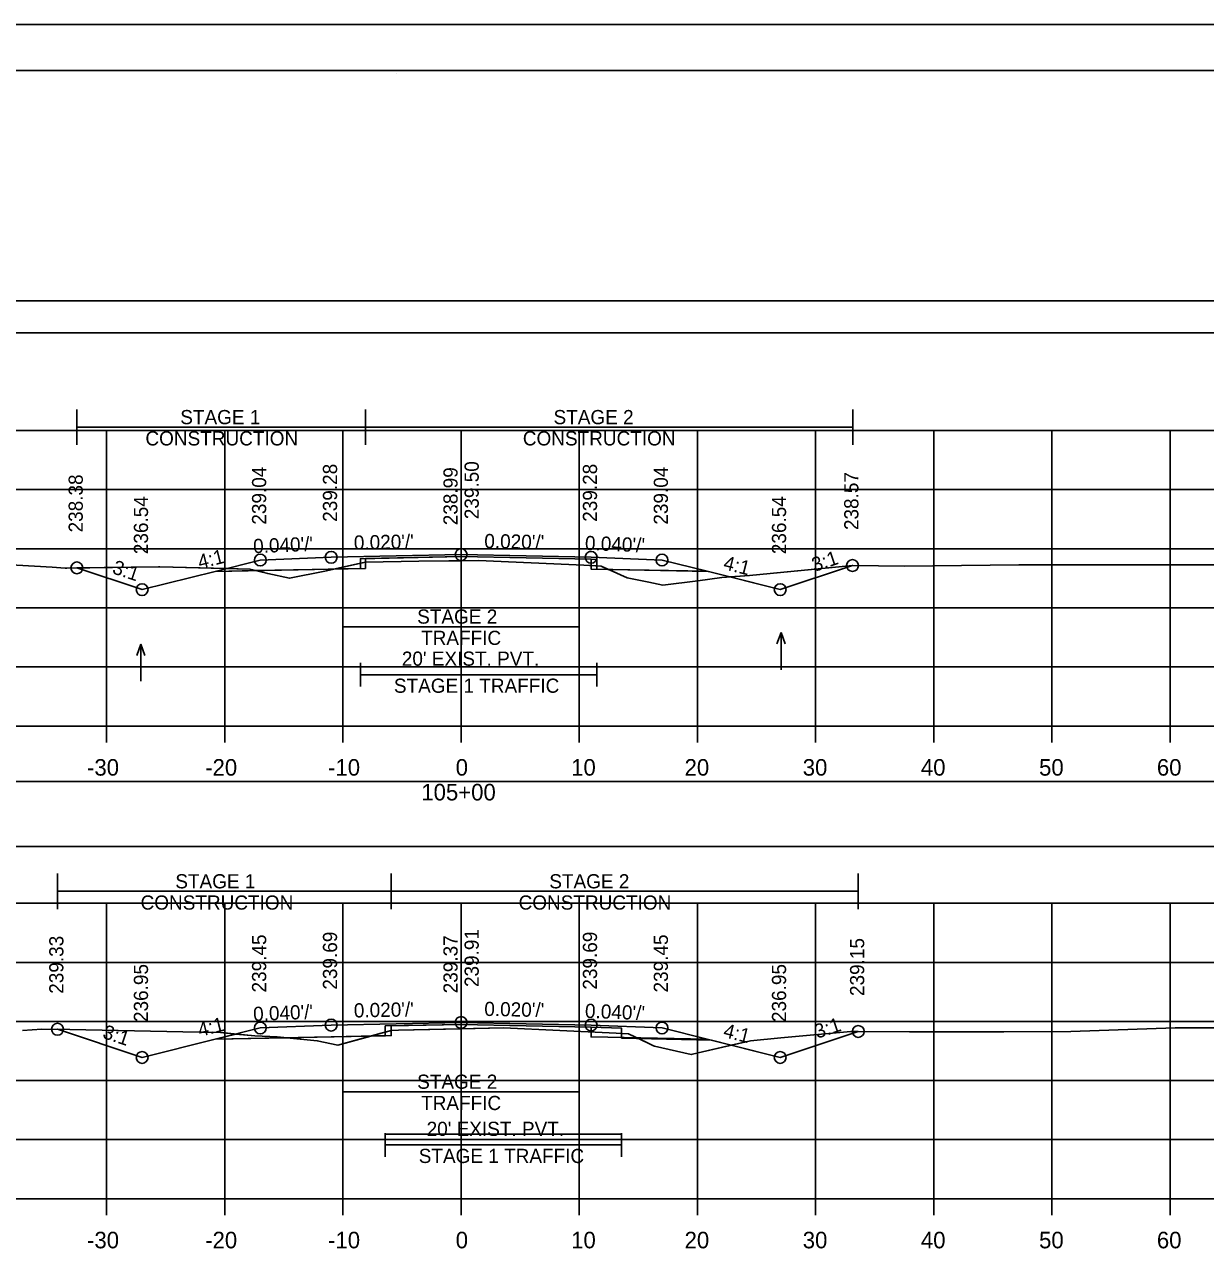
# Model space of a CAD drawing. Extents: x 1369627 to 1374022, y 380035 to 398173.
# Drawn here: x 1370142.3 to 1370242.2, y 380357.7 to 380461.5 of the extents above; entities that cross this region are included whole.
import ezdxf

# ---------------------------------------------------------------- set-up
doc = ezdxf.new("R2010")
doc.units = 0
for name, color, linetype in [('Default', 7, 'Continuous'), ('R_Alt Surface', 7, 'Continuous'), ('R_Axis', 7, 'Continuous'), ('R_Axis Annot', 7, 'Continuous'), ('R_Border', 7, 'Continuous'), ('R_Exist Surface', 7, 'Continuous'), ('R_Fin Surface', 7, 'Continuous'), ('R_Grid', 7, 'Continuous'), ('R_MOT', 7, 'Continuous'), ('R_No Plot', 7, 'Continuous'), ('R_Water Annot', 7, 'Continuous'), ('R_Xsect Elev', 7, 'Continuous'), ('R_Xsect Slope', 7, 'Continuous'), ('T_Vehicle Path Rt', 7, 'Continuous')]:
    doc.layers.add(name, color=color, linetype=linetype)

msp = doc.modelspace()

# ---------------------------------------------------------------- linework, layer by layer
at = {"layer": 'Default'}
for points in [[(1370029.24, 380435.47), (1370329.24, 380435.47), (1370329.24, 380438.18), (1370029.24, 380438.18)], [(1370029.24, 380391.98), (1370329.24, 380391.98), (1370329.24, 380397.5), (1370029.24, 380397.5)]]:
    msp.add_lwpolyline(points, close=True, dxfattribs=at)
at = {"layer": 'R_Alt Surface'}
for points in [[(1370158.41, 380415.27), (1370170.72, 380415.52), (1370170.72, 380416.35), (1370179.24, 380416.52), (1370190.24, 380416.3), (1370190.72, 380416.28), (1370190.72, 380415.45), (1370200.14, 380415.26)], [(1370158.41, 380375.68), (1370172.82, 380375.97), (1370172.82, 380376.81), (1370179.24, 380376.93), (1370190.24, 380376.71), (1370192.82, 380376.61), (1370192.82, 380375.78), (1370200.42, 380375.6)]]:
    msp.add_lwpolyline(points, dxfattribs=at)
at = {"layer": 'R_Axis'}
for p, q in [((1370029.24, 380402.19), (1370329.24, 380402.19)), ((1370149.24, 380400.79), (1370149.24, 380402.19)), ((1370159.24, 380400.79), (1370159.24, 380402.19)), ((1370169.24, 380400.79), (1370169.24, 380402.19)), ((1370179.24, 380400.79), (1370179.24, 380402.19)), ((1370189.24, 380400.79), (1370189.24, 380402.19)), ((1370199.24, 380400.79), (1370199.24, 380402.19)), ((1370209.24, 380400.79), (1370209.24, 380402.19)), ((1370219.24, 380400.79), (1370219.24, 380402.19)), ((1370229.24, 380400.79), (1370229.24, 380402.19)), ((1370239.24, 380400.79), (1370239.24, 380402.19)), ((1370029.24, 380362.19), (1370329.24, 380362.19)), ((1370149.24, 380360.79), (1370149.24, 380362.19)), ((1370159.24, 380360.79), (1370159.24, 380362.19)), ((1370169.24, 380360.79), (1370169.24, 380362.19)), ((1370179.24, 380360.79), (1370179.24, 380362.19)), ((1370189.24, 380360.79), (1370189.24, 380362.19)), ((1370199.24, 380360.79), (1370199.24, 380362.19)), ((1370209.24, 380360.79), (1370209.24, 380362.19)), ((1370219.24, 380360.79), (1370219.24, 380362.19)), ((1370229.24, 380360.79), (1370229.24, 380362.19)), ((1370239.24, 380360.79), (1370239.24, 380362.19))]:
    msp.add_line(p, q, dxfattribs=at)
at = {"layer": 'R_Border'}
for p, q in [((1370021.24, 380457.65), (1370337.42, 380457.65)), ((1370173.76, 380457.39), (1370173.76, 380457.39)), ((1370173.76, 380457.39), (1370173.76, 380457.39))]:
    msp.add_line(p, q, dxfattribs=at)
at = {"layer": 'R_Exist Surface'}
for points in [[(1370133.62, 380416.26), (1370144.62, 380415.62), (1370145.73, 380415.56), (1370145.87, 380415.56), (1370153.63, 380415.67), (1370153.73, 380415.67), (1370161.36, 380415.47), (1370162.87, 380415.09), (1370164.7, 380414.7), (1370167.69, 380415.28), (1370171.14, 380416.05), (1370175.66, 380416.13), (1370180.72, 380416.2), (1370189.62, 380415.79), (1370191.08, 380415.72), (1370191.84, 380415.38), (1370193.3, 380414.73), (1370195.13, 380414.36), (1370196.32, 380414.1), (1370199.28, 380414.47), (1370201.31, 380414.75), (1370203.63, 380414.92), (1370212.4, 380415.77), (1370216.73, 380415.71), (1370226.43, 380415.83), (1370227.75, 380415.84), (1370232.84, 380415.82), (1370242.06, 380415.82), (1370246.37, 380415.84)], [(1370142.11, 380376.41), (1370143.75, 380376.53), (1370146.13, 380376.52), (1370155.68, 380376.31), (1370158.86, 380376.24), (1370161.78, 380375.98), (1370163.67, 380375.89), (1370167.06, 380375.55), (1370168.81, 380375.17), (1370172.47, 380376.19), (1370173.33, 380376.43), (1370173.93, 380376.45), (1370182.82, 380376.65), (1370192.37, 380376.2), (1370193.39, 380376.15), (1370195.08, 380375.34), (1370195.52, 380375.12), (1370195.6, 380375.1), (1370198.71, 380374.38), (1370199.29, 380374.52), (1370203.74, 380375.56), (1370206.3, 380375.8), (1370212.21, 380376.35), (1370217.18, 380376.31), (1370225.16, 380376.3), (1370230.84, 380376.33), (1370239.67, 380376.66), (1370244.8, 380376.65)]]:
    msp.add_lwpolyline(points, dxfattribs=at)
at = {"layer": 'R_Fin Surface'}
for points in [[(1370146.72, 380415.57), (1370152.24, 380413.73), (1370158.41, 380415.27), (1370162.24, 380416.23), (1370168.24, 380416.47), (1370179.24, 380416.69), (1370190.24, 380416.47), (1370196.24, 380416.23), (1370200.05, 380415.28), (1370206.24, 380413.73), (1370212.36, 380415.77)], [(1370145.08, 380376.53), (1370152.24, 380374.14), (1370158.41, 380375.68), (1370162.24, 380376.64), (1370168.24, 380376.88), (1370179.24, 380377.1), (1370190.24, 380376.88), (1370196.24, 380376.64), (1370200.05, 380375.69), (1370206.24, 380374.14), (1370212.85, 380376.34)]]:
    msp.add_lwpolyline(points, dxfattribs=at)
at = {"layer": 'R_Grid'}
for p, q in [((1370029.24, 380427.19), (1370329.24, 380427.19)), ((1370149.24, 380402.19), (1370149.24, 380427.19)), ((1370159.24, 380402.19), (1370159.24, 380427.19)), ((1370169.24, 380402.19), (1370169.24, 380427.19)), ((1370179.24, 380402.19), (1370179.24, 380427.19)), ((1370189.24, 380402.19), (1370189.24, 380427.19)), ((1370199.24, 380402.19), (1370199.24, 380427.19)), ((1370209.24, 380402.19), (1370209.24, 380427.19)), ((1370219.24, 380402.19), (1370219.24, 380427.19)), ((1370229.24, 380402.19), (1370229.24, 380427.19)), ((1370239.24, 380402.19), (1370239.24, 380427.19)), ((1370029.24, 380422.19), (1370329.24, 380422.19)), ((1370029.24, 380417.19), (1370329.24, 380417.19)), ((1370029.24, 380412.19), (1370329.24, 380412.19)), ((1370029.24, 380407.19), (1370329.24, 380407.19)), ((1370029.24, 380402.19), (1370329.24, 380402.19)), ((1370029.24, 380387.19), (1370329.24, 380387.19)), ((1370149.24, 380362.19), (1370149.24, 380387.19)), ((1370159.24, 380362.19), (1370159.24, 380387.19)), ((1370169.24, 380362.19), (1370169.24, 380387.19)), ((1370179.24, 380362.19), (1370179.24, 380387.19)), ((1370189.24, 380362.19), (1370189.24, 380387.19)), ((1370199.24, 380362.19), (1370199.24, 380387.19)), ((1370209.24, 380362.19), (1370209.24, 380387.19)), ((1370219.24, 380362.19), (1370219.24, 380387.19)), ((1370229.24, 380362.19), (1370229.24, 380387.19)), ((1370239.24, 380362.19), (1370239.24, 380387.19)), ((1370029.24, 380382.19), (1370329.24, 380382.19)), ((1370029.24, 380377.19), (1370329.24, 380377.19)), ((1370029.24, 380372.19), (1370329.24, 380372.19)), ((1370029.24, 380367.19), (1370329.24, 380367.19)), ((1370029.24, 380362.19), (1370329.24, 380362.19))]:
    msp.add_line(p, q, dxfattribs=at)
at = {"layer": 'R_MOT'}
for p, q in [((1370146.72, 380425.98), (1370146.72, 380428.98)), ((1370171.14, 380425.98), (1370171.14, 380428.98)), ((1370212.4, 380425.98), (1370212.4, 380428.98)), ((1370146.72, 380427.48), (1370212.4, 380427.48)), ((1370169.24, 380411.58), (1370169.24, 380409.58)), ((1370189.24, 380411.58), (1370189.24, 380409.58)), ((1370169.24, 380410.58), (1370189.24, 380410.58)), ((1370170.72, 380407.53), (1370170.72, 380405.53)), ((1370190.72, 380407.53), (1370190.72, 380405.53)), ((1370170.72, 380406.53), (1370190.72, 380406.53)), ((1370145.08, 380386.7), (1370145.08, 380389.7)), ((1370173.33, 380386.7), (1370173.33, 380389.7)), ((1370212.85, 380386.7), (1370212.85, 380389.7)), ((1370145.08, 380388.2), (1370212.85, 380388.2)), ((1370169.24, 380372.23), (1370169.24, 380370.23)), ((1370189.24, 380372.23), (1370189.24, 380370.23)), ((1370169.24, 380371.23), (1370189.24, 380371.23)), ((1370172.82, 380367.74), (1370172.82, 380365.74)), ((1370192.82, 380367.74), (1370192.82, 380365.74)), ((1370172.82, 380366.74), (1370192.82, 380366.74))]:
    msp.add_line(p, q, dxfattribs=at)
at = {"layer": 'R_No Plot'}
msp.add_line((1370008.84, 380461.55), (1370342.17, 380461.55), dxfattribs=at)
for points in [[(1370008.83, 380461.55), (1370342.17, 380461.55), (1370342.17, 380248.21), (1370008.83, 380248.21)], [(1370255.16, 380457.65), (1370274.78, 380457.65), (1370274.78, 380447.77), (1370290.89, 380447.77), (1370314.09, 380447.77), (1370314.09, 380415.1), (1370337.3, 380415.1), (1370337.42, 380252.19), (1370021.24, 380252.19), (1370021.24, 380457.65)]]:
    msp.add_lwpolyline(points, close=True, dxfattribs=at)
for points in [[(1370158.41, 380415.27), (1370168.24, 380415.47), (1370171.14, 380415.53), (1370171.14, 380416.36), (1370179.24, 380416.52), (1370190.24, 380416.3), (1370190.24, 380415.47), (1370190.24, 380415.47), (1370200.05, 380415.28)], [(1370170.72, 380407.2), (1370190.72, 380407.2)], [(1370158.41, 380375.68), (1370168.24, 380375.88), (1370173.33, 380375.99), (1370173.33, 380376.82), (1370179.24, 380376.93), (1370190.24, 380376.71), (1370190.24, 380375.88), (1370190.24, 380375.88), (1370200.05, 380375.69)], [(1370172.82, 380367.65), (1370192.82, 380367.65)]]:
    msp.add_lwpolyline(points, dxfattribs=at)
for centre in [(1370168.24, 380416.47), (1370179.24, 380416.69), (1370190.24, 380416.47), (1370146.72, 380415.57), (1370162.24, 380416.23), (1370196.24, 380416.23), (1370212.36, 380415.77), (1370152.24, 380413.73), (1370206.24, 380413.73), (1370168.24, 380376.88), (1370179.24, 380377.1), (1370190.24, 380376.88), (1370145.08, 380376.53), (1370162.24, 380376.64), (1370196.24, 380376.64), (1370212.85, 380376.34), (1370152.24, 380374.14), (1370206.24, 380374.14)]:
    msp.add_circle(centre, 0.5, dxfattribs=at)
at = {"layer": 'R_Water Annot'}
for p, q in [((1370206.32, 380410.09), (1370205.97, 380409.13)), ((1370206.32, 380406.94), (1370206.32, 380410.09)), ((1370206.32, 380410.09), (1370206.67, 380409.13)), ((1370152.13, 380409.11), (1370151.78, 380408.15)), ((1370152.13, 380405.97), (1370152.13, 380409.11)), ((1370152.13, 380409.11), (1370152.48, 380408.15))]:
    msp.add_line(p, q, dxfattribs=at)
at = {"layer": 'R_Xsect Elev'}
for p, q in [((1370179.24, 380416.18), (1370179.24, 380426.18)), ((1370179.24, 380376.57), (1370179.24, 380386.57))]:
    msp.add_line(p, q, dxfattribs=at)
at = {"layer": 'T_Vehicle Path Rt'}
for p, q in [((1370170.72, 380415.96), (1370168.59, 380415.48)), ((1370170.72, 380415.96), (1370171.14, 380416.05)), ((1370170.72, 380415.52), (1370170.72, 380415.96)), ((1370179.24, 380416.18), (1370179.24, 380416.52)), ((1370179.24, 380416.52), (1370179.24, 380416.18)), ((1370190.72, 380415.73), (1370190.72, 380416.28)), ((1370190.72, 380415.73), (1370190.72, 380415.45)), ((1370206.24, 380413.73), (1370212.36, 380415.77)), ((1370159.4, 380415.52), (1370158.41, 380415.27)), ((1370158.41, 380415.27), (1370159.4, 380415.52)), ((1370158.41, 380415.27), (1370161.87, 380415.34)), ((1370168.24, 380415.47), (1370161.87, 380415.34)), ((1370168.59, 380415.48), (1370168.24, 380415.47)), ((1370168.59, 380415.48), (1370170.72, 380415.52)), ((1370190.72, 380415.45), (1370191.72, 380415.43)), ((1370200.05, 380415.28), (1370191.69, 380415.44)), ((1370191.72, 380415.43), (1370191.69, 380415.44)), ((1370201.97, 380414.8), (1370200.05, 380415.28)), ((1370201.97, 380414.8), (1370206.24, 380413.73)), ((1370172.82, 380376.29), (1370173.33, 380376.43)), ((1370172.82, 380375.97), (1370172.82, 380376.29)), ((1370179.24, 380376.57), (1370179.24, 380376.93)), ((1370179.24, 380376.93), (1370179.24, 380376.57)), ((1370192.82, 380376.18), (1370192.82, 380376.61)), ((1370206.24, 380374.14), (1370212.85, 380376.34)), ((1370160.17, 380376.12), (1370158.41, 380375.68)), ((1370158.41, 380375.68), (1370164.5, 380375.81)), ((1370160.17, 380376.12), (1370158.86, 380376.24)), ((1370168.24, 380375.88), (1370164.5, 380375.81)), ((1370171.6, 380375.95), (1370168.24, 380375.88)), ((1370171.6, 380375.95), (1370172.82, 380375.97)), ((1370192.82, 380376.18), (1370192.82, 380375.78)), ((1370192.82, 380375.78), (1370194.24, 380375.74)), ((1370200.42, 380375.6), (1370194.24, 380375.74)), ((1370202.09, 380375.18), (1370206.24, 380374.14))]:
    msp.add_line(p, q, dxfattribs=at)
for points in [[(1370179.24, 380416.52), (1370170.72, 380416.35), (1370170.72, 380415.96)], [(1370171.14, 380416.05), (1370175.66, 380416.13), (1370179.24, 380416.18)], [(1370190.72, 380416.28), (1370190.24, 380416.3), (1370179.24, 380416.52)], [(1370179.24, 380416.18), (1370180.72, 380416.2), (1370189.62, 380415.79), (1370190.72, 380415.73)], [(1370191.69, 380415.44), (1370191.08, 380415.72), (1370190.72, 380415.73)], [(1370212.36, 380415.77), (1370203.63, 380414.92), (1370201.97, 380414.8)], [(1370159.4, 380415.52), (1370153.73, 380415.67), (1370153.63, 380415.67), (1370146.72, 380415.57)], [(1370146.72, 380415.57), (1370152.24, 380413.73), (1370158.41, 380415.27)], [(1370161.87, 380415.34), (1370161.36, 380415.47), (1370159.4, 380415.52)], [(1370161.87, 380415.34), (1370162.87, 380415.09), (1370164.7, 380414.7), (1370167.69, 380415.28), (1370168.59, 380415.48)], [(1370191.69, 380415.44), (1370191.84, 380415.38), (1370193.3, 380414.73), (1370195.13, 380414.36), (1370196.32, 380414.1), (1370199.28, 380414.47), (1370201.31, 380414.75), (1370201.97, 380414.8)], [(1370158.86, 380376.24), (1370155.68, 380376.31), (1370146.13, 380376.52), (1370145.08, 380376.53)], [(1370145.08, 380376.53), (1370152.24, 380374.14), (1370158.41, 380375.68), (1370160.17, 380376.12)], [(1370172.82, 380376.29), (1370172.47, 380376.19), (1370171.6, 380375.95)], [(1370179.24, 380376.93), (1370172.82, 380376.81), (1370172.82, 380376.29)], [(1370173.33, 380376.43), (1370173.93, 380376.45), (1370179.24, 380376.57)], [(1370192.82, 380376.61), (1370190.24, 380376.71), (1370179.24, 380376.93)], [(1370179.24, 380376.57), (1370182.82, 380376.65), (1370192.37, 380376.2), (1370192.82, 380376.18)], [(1370212.85, 380376.34), (1370212.21, 380376.35), (1370206.3, 380375.8), (1370203.74, 380375.56), (1370202.09, 380375.18)], [(1370164.5, 380375.81), (1370163.67, 380375.89), (1370161.78, 380375.98), (1370160.17, 380376.12)], [(1370164.5, 380375.81), (1370167.06, 380375.55), (1370168.81, 380375.17), (1370171.6, 380375.95)], [(1370171.6, 380375.95), (1370171.6, 380375.95)], [(1370194.24, 380375.74), (1370194.11, 380375.81), (1370193.39, 380376.15), (1370192.82, 380376.18)], [(1370194.24, 380375.74), (1370195.08, 380375.34), (1370195.52, 380375.12), (1370195.6, 380375.1), (1370198.71, 380374.38), (1370199.29, 380374.52), (1370202.09, 380375.18)], [(1370202.09, 380375.18), (1370200.42, 380375.6), (1370200.42, 380375.6)]]:
    msp.add_lwpolyline(points, dxfattribs=at)

# ---------------------------------------------------------------- texts
at = {"layer": 'R_Axis Annot'}
for s, height, p in [("20' EXIST. PVT.", 1.2, (1370174.22, 380407.29)), ('-30', 1.4, (1370147.58, 380397.99)), ('-20', 1.4, (1370157.58, 380397.99)), ('-10', 1.4, (1370167.98, 380397.99)), ('0', 1.4, (1370178.78, 380397.99)), ('10', 1.4, (1370188.55, 380397.99)), ('20', 1.4, (1370198.15, 380397.99)), ('30', 1.4, (1370208.15, 380397.99)), ('40', 1.4, (1370218.15, 380397.99)), ('50', 1.4, (1370228.15, 380397.99)), ('60', 1.4, (1370238.12, 380397.99)), ('105+00', 1.4, (1370175.87, 380395.89)), ("20' EXIST. PVT.", 1.2, (1370176.32, 380367.5)), ('-30', 1.4, (1370147.58, 380357.99)), ('-20', 1.4, (1370157.58, 380357.99)), ('-10', 1.4, (1370167.98, 380357.99)), ('0', 1.4, (1370178.78, 380357.99)), ('10', 1.4, (1370188.55, 380357.99)), ('20', 1.4, (1370198.15, 380357.99)), ('30', 1.4, (1370208.15, 380357.99)), ('40', 1.4, (1370218.15, 380357.99)), ('50', 1.4, (1370228.15, 380357.99)), ('60', 1.4, (1370238.12, 380357.99))]:
    msp.add_text(s, height=height, dxfattribs=at).set_placement(p)
at = {"layer": 'R_MOT'}
for s, p in [('STAGE 1', (1370155.47, 380427.73)), ('STAGE 2', (1370187.06, 380427.73)), ('CONSTRUCTION', (1370152.52, 380425.93)), ('CONSTRUCTION', (1370184.46, 380425.93)), ('STAGE 2', (1370175.52, 380410.85)), ('TRAFFIC', (1370175.85, 380409.05)), ('STAGE 1 TRAFFIC', (1370173.55, 380405)), ('STAGE 1', (1370155.05, 380388.45)), ('STAGE 2', (1370186.7, 380388.45)), ('CONSTRUCTION', (1370152.11, 380386.65)), ('CONSTRUCTION', (1370184.1, 380386.65)), ('STAGE 2', (1370175.52, 380371.49)), ('TRAFFIC', (1370175.85, 380369.69)), ('STAGE 1 TRAFFIC', (1370175.65, 380365.21))]:
    msp.add_text(s, height=1.2, dxfattribs=at).set_placement(p)
at = {"layer": 'R_Xsect Elev'}
for s, p in [('239.04', (1370162.74, 380419.23)), ('239.28', (1370168.74, 380419.47)), ('238.99', (1370178.94, 380419.18)), ('239.50', (1370180.73, 380419.69)), ('239.28', (1370190.74, 380419.47)), ('239.04', (1370196.74, 380419.23)), ('238.38', (1370147.22, 380418.57)), ('238.57', (1370212.86, 380418.77)), ('236.54', (1370152.74, 380416.73)), ('236.54', (1370206.74, 380416.73)), ('239.69', (1370168.74, 380379.88)), ('239.91', (1370180.73, 380380.1)), ('239.69', (1370190.74, 380379.88)), ('239.33', (1370145.58, 380379.53)), ('239.45', (1370162.74, 380379.64)), ('239.37', (1370178.94, 380379.57)), ('239.45', (1370196.74, 380379.64)), ('239.15', (1370213.35, 380379.34)), ('236.95', (1370152.74, 380377.14)), ('236.95', (1370206.74, 380377.14))]:
    msp.add_text(s, height=1.2, rotation=90, dxfattribs=at).set_placement(p)
at = {"layer": 'R_Xsect Slope'}
for s, rotation, p in [("0.040'/'", 2.2906, (1370161.66, 380416.81)), ("0.020'/'", 1.1458, (1370170.17, 380417.11)), ("0.020'/'", 358.8542, (1370181.19, 380417.25)), ("0.040'/'", 357.7094, (1370189.7, 380417.09)), ('4:1', 14.0362, (1370157.12, 380415.47)), ('3:1', 18.4349, (1370209.14, 380415.22)), ('3:1', 341.5651, (1370149.64, 380415.13)), ('4:1', 345.9638, (1370201.36, 380415.47)), ("0.040'/'", 2.2906, (1370161.66, 380377.22)), ("0.020'/'", 1.1458, (1370170.17, 380377.52)), ("0.020'/'", 358.8542, (1370181.19, 380377.66)), ("0.040'/'", 357.7094, (1370189.7, 380377.5)), ('4:1', 14.0362, (1370157.12, 380375.88)), ('3:1', 18.4349, (1370209.38, 380375.72)), ('3:1', 341.5651, (1370148.82, 380375.81)), ('4:1', 345.9638, (1370201.36, 380375.88))]:
    msp.add_text(s, height=1.2, rotation=rotation, dxfattribs=at).set_placement(p)

doc.saveas('drawing.dxf')
